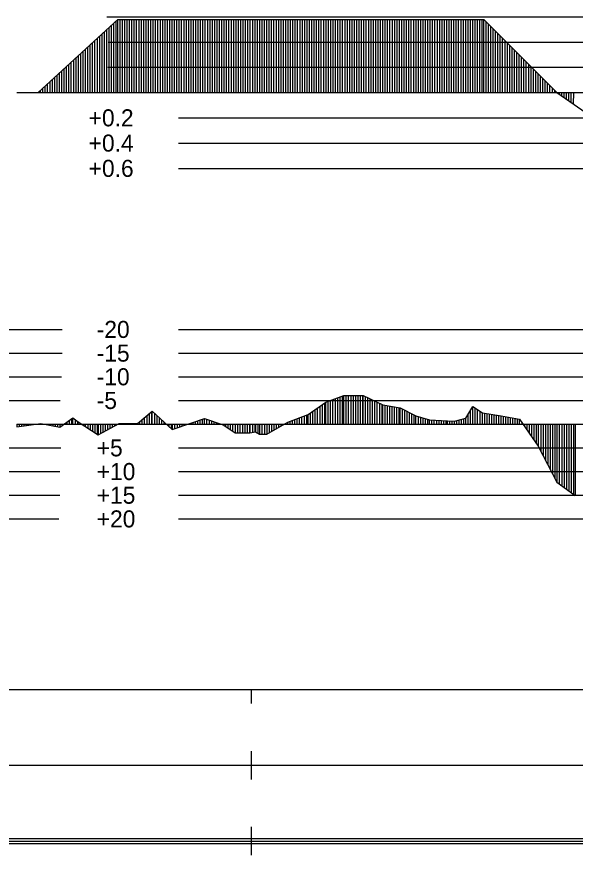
# Model space of a CAD drawing. Extents: x 2 to 10148, y 0 to 380.
# Drawn here: x 5974.9 to 6033.9, y 196.5 to 285 of the extents above; entities that cross this region are included whole.
import ezdxf

# ---------------------------------------------------------------- set-up
doc = ezdxf.new("R2010")
doc.units = 0
for name, color, linetype in [('POSUN_CARA', 7, 'Continuous'), ('POSUN_RASTR', 7, 'Continuous'), ('POSUN_TEXT', 7, 'Continuous'), ('RYCHL_RASTR', 7, 'Continuous'), ('ZRYCHL_CARA', 7, 'Continuous'), ('ZRYCHL_RASTR', 7, 'Continuous'), ('ZRYCHL_TEXT', 7, 'Continuous')]:
    doc.layers.add(name, color=color, linetype=linetype)

msp = doc.modelspace()

# ---------------------------------------------------------------- linework, layer by layer
at = {"layer": 'POSUN_CARA'}
for p, q in [((6005.681, 243.028), (6007.553, 244.332)), ((6007.553, 244.332), (6009.454, 245.017)), ((6007.553, 242), (6007.553, 244.332)), ((6007.803, 242), (6007.803, 244.422)), ((6008.053, 242), (6008.053, 244.513)), ((6008.303, 242), (6008.303, 244.603)), ((6008.553, 242), (6008.553, 244.693)), ((6008.803, 242), (6008.803, 244.783)), ((6009.053, 242), (6009.053, 244.873)), ((6009.303, 242), (6009.303, 244.963)), ((6009.454, 245.017), (6011.483, 245.04)), ((6009.454, 242), (6009.454, 245.017)), ((6009.704, 242), (6009.704, 245.02)), ((6009.954, 242), (6009.954, 245.023)), ((6010.204, 242), (6010.204, 245.026)), ((6010.454, 242), (6010.454, 245.029)), ((6010.704, 242), (6010.704, 245.031)), ((6010.954, 242), (6010.954, 245.034)), ((6011.204, 242), (6011.204, 245.037)), ((6011.454, 242), (6011.454, 245.04)), ((6011.483, 245.04), (6013.557, 244.052)), ((6011.483, 242), (6011.483, 245.04)), ((6011.733, 242), (6011.733, 244.921)), ((6011.983, 242), (6011.983, 244.802)), ((6012.233, 242), (6012.233, 244.683)), ((6012.483, 242), (6012.483, 244.564)), ((6012.733, 242), (6012.733, 244.445)), ((6012.983, 242), (6012.983, 244.325)), ((5987.664, 242.071), (5989.223, 243.382)), ((5989.223, 243.382), (5991.333, 241.449)), ((5989.223, 242), (5989.223, 243.382)), ((6006.181, 242), (6006.181, 243.376)), ((6006.431, 242), (6006.431, 243.551)), ((6006.681, 242), (6006.681, 243.725)), ((6006.931, 242), (6006.931, 243.899)), ((6007.181, 242), (6007.181, 244.073)), ((6007.431, 242), (6007.431, 244.247)), ((6013.233, 242), (6013.233, 244.206)), ((6013.483, 242), (6013.483, 244.087)), ((6013.557, 244.052), (6015.38, 243.712)), ((6013.557, 242), (6013.557, 244.052)), ((6013.807, 242), (6013.807, 244.005)), ((6014.057, 242), (6014.057, 243.959)), ((6014.307, 242), (6014.307, 243.912)), ((6014.557, 242), (6014.557, 243.865)), ((6014.807, 242), (6014.807, 243.819)), ((6015.057, 242), (6015.057, 243.772)), ((6015.307, 242), (6015.307, 243.726)), ((6015.38, 243.712), (6017.066, 242.873)), ((6015.38, 242), (6015.38, 243.712)), ((6015.63, 242), (6015.63, 243.588)), ((6015.88, 242), (6015.88, 243.463)), ((6022.338, 242.622), (6023.076, 243.864)), ((6022.838, 242), (6022.838, 243.464)), ((6023.076, 243.864), (6024.079, 243.186)), ((6023.076, 242), (6023.076, 243.864)), ((6023.326, 242), (6023.326, 243.695)), ((6023.576, 242), (6023.576, 243.526)), ((5979.471, 241.669), (5980.846, 242.66)), ((5980.721, 242), (5980.721, 242.57)), ((5980.846, 242.66), (5981.4, 242.24)), ((5980.846, 242), (5980.846, 242.66)), ((5988.164, 242), (5988.164, 242.492)), ((5988.414, 242), (5988.414, 242.702)), ((5988.664, 242), (5988.664, 242.912)), ((5988.914, 242), (5988.914, 243.122)), ((5989.164, 242), (5989.164, 243.332)), ((5989.473, 242), (5989.473, 243.153)), ((5989.723, 242), (5989.723, 242.924)), ((5989.973, 242), (5989.973, 242.695)), ((5993.282, 242.102), (5994.747, 242.587)), ((5994.532, 242), (5994.532, 242.516)), ((5994.747, 242.587), (5996.708, 241.919)), ((5994.747, 242), (5994.747, 242.587)), ((5994.997, 242), (5994.997, 242.502)), ((6003.527, 242.207), (6005.681, 243.028)), ((6004.277, 242), (6004.277, 242.493)), ((6004.527, 242), (6004.527, 242.588)), ((6004.777, 242), (6004.777, 242.684)), ((6005.027, 242), (6005.027, 242.779)), ((6005.277, 242), (6005.277, 242.874)), ((6005.527, 242), (6005.527, 242.97)), ((6005.681, 242), (6005.681, 243.028)), ((6005.931, 242), (6005.931, 243.202)), ((6016.13, 242), (6016.13, 243.339)), ((6016.38, 242), (6016.38, 243.215)), ((6016.63, 242), (6016.63, 243.09)), ((6016.88, 242), (6016.88, 242.966)), ((6017.066, 242.873), (6018.5, 242.442)), ((6017.066, 242), (6017.066, 242.873)), ((6017.316, 242), (6017.316, 242.798)), ((6017.566, 242), (6017.566, 242.723)), ((6017.816, 242), (6017.816, 242.648)), ((6018.066, 242), (6018.066, 242.573)), ((6018.316, 242), (6018.316, 242.497)), ((6021.129, 242.315), (6022.338, 242.622)), ((6021.879, 242), (6021.879, 242.505)), ((6022.129, 242), (6022.129, 242.569)), ((6022.338, 242), (6022.338, 242.622)), ((6022.588, 242), (6022.588, 243.043)), ((6023.826, 242), (6023.826, 243.357)), ((6024.076, 242), (6024.076, 243.188)), ((6024.079, 243.186), (6026.051, 242.892)), ((6024.079, 242), (6024.079, 243.186)), ((6024.329, 242), (6024.329, 243.149)), ((6024.579, 242), (6024.579, 243.112)), ((6024.829, 242), (6024.829, 243.074)), ((6025.079, 242), (6025.079, 243.037)), ((6025.329, 242), (6025.329, 243)), ((6025.579, 242), (6025.579, 242.963)), ((6025.829, 242), (6025.829, 242.925)), ((6026.051, 242.892), (6028.012, 242.526)), ((6026.051, 242), (6026.051, 242.892)), ((6026.301, 242), (6026.301, 242.846)), ((6026.551, 242), (6026.551, 242.799)), ((6026.801, 242), (6026.801, 242.752)), ((6027.051, 242), (6027.051, 242.706)), ((6027.301, 242), (6027.301, 242.659)), ((6027.551, 242), (6027.551, 242.612)), ((6027.801, 242), (6027.801, 242.566)), ((6028.012, 242.526), (6029.982, 239.66)), ((6028.012, 242), (6028.012, 242.526)), ((5974.91, 241.719), (5977.462, 242.078)), ((5974.91, 242), (5974.91, 241.719)), ((5975.16, 242), (5975.16, 241.754)), ((5975.41, 242), (5975.41, 241.789)), ((5975.66, 242), (5975.66, 241.824)), ((5975.91, 242), (5975.91, 241.86)), ((5976.16, 242), (5976.16, 241.895)), ((5976.41, 242), (5976.41, 241.93)), ((5976.66, 242), (5976.66, 241.965)), ((5976.91, 242), (5976.91, 242.001)), ((5977.16, 242), (5977.16, 242.036)), ((5977.41, 242), (5977.41, 242.071)), ((5977.462, 242.078), (5979.471, 241.669)), ((5977.462, 242), (5977.462, 242.078)), ((5977.712, 242), (5977.712, 242.027)), ((5977.962, 242), (5977.962, 241.977)), ((5978.212, 242), (5978.212, 241.926)), ((5978.462, 242), (5978.462, 241.875)), ((5978.712, 242), (5978.712, 241.824)), ((5978.962, 242), (5978.962, 241.773)), ((5979.212, 242), (5979.212, 241.722)), ((5979.462, 242), (5979.462, 241.671)), ((5979.471, 242), (5979.471, 241.669)), ((5979.721, 242), (5979.721, 241.85)), ((5979.971, 242), (5979.971, 242.03)), ((5980.221, 242), (5980.221, 242.21)), ((5980.471, 242), (5980.471, 242.39)), ((5981.096, 242), (5981.096, 242.47)), ((5981.346, 242), (5981.346, 242.281)), ((5981.4, 242.24), (5983.49, 240.872)), ((5981.4, 242), (5981.4, 242.24)), ((5981.65, 242), (5981.65, 242.077)), ((5981.9, 242), (5981.9, 241.913)), ((5982.15, 242), (5982.15, 241.749)), ((5982.4, 242), (5982.4, 241.586)), ((5982.65, 242), (5982.65, 241.422)), ((5982.9, 242), (5982.9, 241.258)), ((5983.15, 242), (5983.15, 241.095)), ((5983.4, 242), (5983.4, 240.931)), ((5983.49, 240.872), (5985.71, 242.068)), ((5983.49, 242), (5983.49, 240.872)), ((5983.74, 242), (5983.74, 241.006)), ((5983.99, 242), (5983.99, 241.141)), ((5984.24, 242), (5984.24, 241.276)), ((5984.49, 242), (5984.49, 241.411)), ((5984.74, 242), (5984.74, 241.545)), ((5984.99, 242), (5984.99, 241.68)), ((5985.24, 242), (5985.24, 241.815)), ((5985.49, 242), (5985.49, 241.95)), ((5985.71, 242.068), (5987.664, 242.071)), ((5985.71, 242), (5985.71, 242.068)), ((5985.96, 242), (5985.96, 242.068)), ((5986.21, 242), (5986.21, 242.069)), ((5986.46, 242), (5986.46, 242.069)), ((5986.71, 242), (5986.71, 242.07)), ((5986.96, 242), (5986.96, 242.07)), ((5987.21, 242), (5987.21, 242.07)), ((5987.46, 242), (5987.46, 242.071)), ((5987.664, 242), (5987.664, 242.071)), ((5987.914, 242), (5987.914, 242.281)), ((5990.223, 242), (5990.223, 242.466)), ((5990.473, 242), (5990.473, 242.237)), ((5990.723, 242), (5990.723, 242.008)), ((5990.973, 242), (5990.973, 241.779)), ((5991.223, 242), (5991.223, 241.55)), ((5991.333, 241.449), (5993.282, 242.102)), ((5991.333, 242), (5991.333, 241.449)), ((5991.583, 242), (5991.583, 241.533)), ((5991.833, 242), (5991.833, 241.617)), ((5992.083, 242), (5992.083, 241.7)), ((5992.333, 242), (5992.333, 241.784)), ((5992.583, 242), (5992.583, 241.868)), ((5992.833, 242), (5992.833, 241.952)), ((5993.083, 242), (5993.083, 242.035)), ((5993.282, 242), (5993.282, 242.102)), ((5993.532, 242), (5993.532, 242.185)), ((5993.782, 242), (5993.782, 242.267)), ((5994.032, 242), (5994.032, 242.35)), ((5994.282, 242), (5994.282, 242.433)), ((5995.247, 242), (5995.247, 242.416)), ((5995.497, 242), (5995.497, 242.331)), ((5995.747, 242), (5995.747, 242.246)), ((5995.997, 242), (5995.997, 242.161)), ((5996.247, 242), (5996.247, 242.076)), ((5996.497, 242), (5996.497, 241.991)), ((5996.708, 242), (5996.708, 241.919)), ((5996.708, 241.919), (5997.98, 241.082)), ((5996.958, 242), (5996.958, 241.755)), ((5997.208, 242), (5997.208, 241.59)), ((5997.458, 242), (5997.458, 241.425)), ((5997.708, 242), (5997.708, 241.261)), ((5997.958, 242), (5997.958, 241.096)), ((5997.98, 242), (5997.98, 241.082)), ((5998.23, 242), (5998.23, 241.081)), ((5998.48, 242), (5998.48, 241.08)), ((5998.73, 242), (5998.73, 241.079)), ((5998.98, 242), (5998.98, 241.078)), ((5999.23, 242), (5999.23, 241.077)), ((5999.48, 242), (5999.48, 241.076)), ((5999.538, 242), (5999.538, 241.075)), ((5999.788, 242), (5999.788, 241.121)), ((6000.038, 242), (6000.038, 241.166)), ((6000.132, 242), (6000.132, 241.183)), ((6000.382, 242), (6000.382, 241.049)), ((6000.555, 242), (6000.555, 240.955)), ((6000.805, 242), (6000.805, 240.957)), ((6001.055, 242), (6001.055, 240.959)), ((6001.304, 240.961), (6003.527, 242.207)), ((6001.304, 242), (6001.304, 240.961)), ((6001.554, 242), (6001.554, 241.101)), ((6001.804, 242), (6001.804, 241.241)), ((6002.054, 242), (6002.054, 241.382)), ((6002.304, 242), (6002.304, 241.522)), ((6002.554, 242), (6002.554, 241.662)), ((6002.804, 242), (6002.804, 241.802)), ((6003.054, 242), (6003.054, 241.942)), ((6003.304, 242), (6003.304, 242.082)), ((6003.527, 242), (6003.527, 242.207)), ((6003.777, 242), (6003.777, 242.302)), ((6004.027, 242), (6004.027, 242.398)), ((6018.5, 242.442), (6020.383, 242.358)), ((6018.5, 242), (6018.5, 242.442)), ((6018.75, 242), (6018.75, 242.431)), ((6019, 242), (6019, 242.42)), ((6019.25, 242), (6019.25, 242.409)), ((6019.5, 242), (6019.5, 242.398)), ((6019.75, 242), (6019.75, 242.386)), ((6020, 242), (6020, 242.375)), ((6020.25, 242), (6020.25, 242.364)), ((6020.383, 242.358), (6021.129, 242.315)), ((6020.383, 242), (6020.383, 242.358)), ((6020.633, 242), (6020.633, 242.344)), ((6020.883, 242), (6020.883, 242.329)), ((6021.129, 242), (6021.129, 242.315)), ((6021.379, 242), (6021.379, 242.378)), ((6021.629, 242), (6021.629, 242.442)), ((6028.262, 242), (6028.263, 242.162)), ((6028.512, 242), (6028.512, 241.799)), ((6028.762, 242), (6028.757, 241.443)), ((6029.012, 242), (6029.012, 241.072)), ((6029.262, 242), (6029.262, 240.708)), ((6029.512, 242), (6029.512, 240.344)), ((6029.762, 242), (6029.762, 239.981)), ((6029.982, 242), (6029.982, 239.66)), ((6030.232, 242), (6030.232, 239.182)), ((6030.482, 242), (6030.481, 238.704)), ((6030.732, 242), (6030.733, 238.223)), ((6030.982, 242), (6030.981, 237.747)), ((6031.232, 242), (6031.232, 237.266)), ((6031.482, 242), (6031.482, 236.788)), ((6031.732, 242), (6031.732, 236.309)), ((6031.95, 242), (6031.95, 235.892)), ((6032.2, 242), (6032.2, 235.71)), ((6032.45, 242), (6032.449, 235.528)), ((6032.7, 242), (6032.699, 235.347)), ((6032.95, 242), (6032.95, 235.164)), ((6033.2, 242), (6033.2, 234.983)), ((6033.45, 242), (6033.451, 234.801)), ((6033.7, 242), (6033.7, 234.619)), ((6033.882, 242), (6033.882, 234.487)), ((5997.98, 241.082), (5999.538, 241.075)), ((5999.538, 241.075), (6000.132, 241.183)), ((6000.132, 241.183), (6000.555, 240.955)), ((6000.555, 240.955), (6001.304, 240.961)), ((6029.982, 239.66), (6031.95, 235.892)), ((6031.95, 235.892), (6033.882, 234.487))]:
    msp.add_line(p, q, dxfattribs=at)
at = {"layer": 'POSUN_RASTR'}
for p, q in [((5782, 252), (5979.708, 252)), ((5992, 252), (6188, 252)), ((5782, 249.5), (5979.708, 249.5)), ((5992, 249.5), (6188, 249.5)), ((5782, 247), (5979.62, 247)), ((5992, 247), (6188, 247)), ((5782, 244.5), (5979.489, 244.5)), ((5992, 244.5), (6188, 244.5)), ((5974.91, 242), (6872.958, 242)), ((5782, 239.5), (5979.577, 239.5)), ((5992, 239.5), (6188, 239.5)), ((5782, 237), (5979.445, 237)), ((5992, 237), (6188, 237)), ((5782, 234.5), (5979.445, 234.5)), ((5992, 234.5), (6188, 234.5)), ((5782, 232), (5979.357, 232)), ((5992, 232), (6188, 232))]:
    msp.add_line(p, q, dxfattribs=at)
at = {"layer": 'RYCHL_RASTR'}
for p, q in [((5971.058, 214), (6871.344, 214)), ((5999.687, 212.5), (5999.687, 214)), ((5999.687, 204.5), (5999.687, 207.5)), ((5971.085, 206), (6871.33, 206)), ((5999.687, 196.5), (5999.687, 199.5)), ((5971.287, 198.25), (6871.33, 198.25)), ((5971.287, 198), (6871.33, 198)), ((5971.307, 197.75), (6871.33, 197.75))]:
    msp.add_line(p, q, dxfattribs=at)
at = {"layer": 'ZRYCHL_CARA'}
for p, q in [((5977.171, 277), (5985.571, 284.697)), ((5984.921, 277), (5984.921, 284.102)), ((5985.171, 277), (5985.171, 284.331)), ((5985.421, 277), (5985.421, 284.56)), ((5985.571, 277), (5985.571, 284.697)), ((5985.571, 284.697), (6024.216, 284.697)), ((5985.821, 277), (5985.821, 284.697)), ((5986.071, 277), (5986.071, 284.697)), ((5986.321, 277), (5986.321, 284.697)), ((5986.571, 277), (5986.571, 284.697)), ((5986.821, 277), (5986.821, 284.697)), ((5987.071, 277), (5987.071, 284.697)), ((5987.321, 277), (5987.321, 284.697)), ((5987.571, 277), (5987.571, 284.697)), ((5987.821, 277), (5987.821, 284.697)), ((5988.071, 277), (5988.071, 284.697)), ((5988.321, 277), (5988.321, 284.697)), ((5988.571, 277), (5988.571, 284.697)), ((5988.821, 277), (5988.821, 284.697)), ((5989.071, 277), (5989.071, 284.697)), ((5989.321, 277), (5989.321, 284.697)), ((5989.571, 277), (5989.571, 284.697)), ((5989.821, 277), (5989.821, 284.697)), ((5990.071, 277), (5990.071, 284.697)), ((5990.321, 277), (5990.321, 284.697)), ((5990.571, 277), (5990.571, 284.697)), ((5990.821, 277), (5990.821, 284.697)), ((5991.071, 277), (5991.071, 284.697)), ((5991.321, 277), (5991.321, 284.697)), ((5991.571, 277), (5991.571, 284.697)), ((5991.821, 277), (5991.821, 284.697)), ((5992.071, 277), (5992.071, 284.697)), ((5992.321, 277), (5992.321, 284.697)), ((5992.571, 277), (5992.571, 284.697)), ((5992.821, 277), (5992.821, 284.697)), ((5993.071, 277), (5993.071, 284.697)), ((5993.321, 277), (5993.321, 284.697)), ((5993.571, 277), (5993.571, 284.697)), ((5993.821, 277), (5993.821, 284.697)), ((5994.071, 277), (5994.071, 284.697)), ((5994.321, 277), (5994.321, 284.697)), ((5994.571, 277), (5994.571, 284.697)), ((5994.821, 277), (5994.821, 284.697)), ((5995.071, 277), (5995.071, 284.697)), ((5995.321, 277), (5995.321, 284.697)), ((5995.571, 277), (5995.571, 284.697)), ((5995.821, 277), (5995.821, 284.697)), ((5996.071, 277), (5996.071, 284.697)), ((5996.321, 277), (5996.321, 284.697)), ((5996.571, 277), (5996.571, 284.697)), ((5996.821, 277), (5996.821, 284.697)), ((5997.071, 277), (5997.071, 284.697)), ((5997.321, 277), (5997.321, 284.697)), ((5997.571, 277), (5997.571, 284.697)), ((5997.821, 277), (5997.821, 284.697)), ((5998.071, 277), (5998.071, 284.697)), ((5998.321, 277), (5998.321, 284.697)), ((5998.571, 277), (5998.571, 284.697)), ((5998.821, 277), (5998.821, 284.697)), ((5999.071, 277), (5999.071, 284.697)), ((5999.321, 277), (5999.321, 284.697)), ((5999.571, 277), (5999.571, 284.697)), ((5999.821, 277), (5999.821, 284.697)), ((6000.071, 277), (6000.071, 284.697)), ((6000.321, 277), (6000.321, 284.697)), ((6000.571, 277), (6000.571, 284.697)), ((6000.821, 277), (6000.821, 284.697)), ((6001.071, 277), (6001.071, 284.697)), ((6001.321, 277), (6001.321, 284.697)), ((6001.571, 277), (6001.571, 284.697)), ((6001.821, 277), (6001.821, 284.697)), ((6002.071, 277), (6002.071, 284.697)), ((6002.321, 277), (6002.321, 284.697)), ((6002.571, 277), (6002.571, 284.697)), ((6002.821, 277), (6002.821, 284.697)), ((6003.071, 277), (6003.071, 284.697)), ((6003.321, 277), (6003.321, 284.697)), ((6003.571, 277), (6003.571, 284.697)), ((6003.821, 277), (6003.821, 284.697)), ((6004.071, 277), (6004.071, 284.697)), ((6004.321, 277), (6004.321, 284.697)), ((6004.571, 277), (6004.571, 284.697)), ((6004.821, 277), (6004.821, 284.697)), ((6005.071, 277), (6005.071, 284.697)), ((6005.321, 277), (6005.321, 284.697)), ((6005.571, 277), (6005.571, 284.697)), ((6005.821, 277), (6005.821, 284.697)), ((6006.071, 277), (6006.071, 284.697)), ((6006.321, 277), (6006.321, 284.697)), ((6006.571, 277), (6006.571, 284.697)), ((6006.821, 277), (6006.821, 284.697)), ((6007.071, 277), (6007.071, 284.697)), ((6007.321, 277), (6007.321, 284.697)), ((6007.571, 277), (6007.571, 284.697)), ((6007.821, 277), (6007.821, 284.697)), ((6008.071, 277), (6008.071, 284.697)), ((6008.321, 277), (6008.321, 284.697)), ((6008.571, 277), (6008.571, 284.697)), ((6008.821, 277), (6008.821, 284.697)), ((6009.071, 277), (6009.071, 284.697)), ((6009.321, 277), (6009.321, 284.697)), ((6009.571, 277), (6009.571, 284.697)), ((6009.821, 277), (6009.821, 284.697)), ((6010.071, 277), (6010.071, 284.697)), ((6010.321, 277), (6010.321, 284.697)), ((6010.571, 277), (6010.571, 284.697)), ((6010.821, 277), (6010.821, 284.697)), ((6011.071, 277), (6011.071, 284.697)), ((6011.321, 277), (6011.321, 284.697)), ((6011.571, 277), (6011.571, 284.697)), ((6011.821, 277), (6011.821, 284.697)), ((6012.071, 277), (6012.071, 284.697)), ((6012.321, 277), (6012.321, 284.697)), ((6012.571, 277), (6012.571, 284.697)), ((6012.821, 277), (6012.821, 284.697)), ((6013.071, 277), (6013.071, 284.697)), ((6013.321, 277), (6013.321, 284.697)), ((6013.571, 277), (6013.571, 284.697)), ((6013.821, 277), (6013.821, 284.697)), ((6014.071, 277), (6014.071, 284.697)), ((6014.321, 277), (6014.321, 284.697)), ((6014.571, 277), (6014.571, 284.697)), ((6014.821, 277), (6014.821, 284.697)), ((6015.071, 277), (6015.071, 284.697)), ((6015.321, 277), (6015.321, 284.697)), ((6015.571, 277), (6015.571, 284.697)), ((6015.821, 277), (6015.821, 284.697)), ((6016.071, 277), (6016.071, 284.697)), ((6016.321, 277), (6016.321, 284.697)), ((6016.571, 277), (6016.571, 284.697)), ((6016.821, 277), (6016.821, 284.697)), ((6017.071, 277), (6017.071, 284.697)), ((6017.321, 277), (6017.321, 284.697)), ((6017.571, 277), (6017.571, 284.697)), ((6017.821, 277), (6017.821, 284.697)), ((6018.071, 277), (6018.071, 284.697)), ((6018.321, 277), (6018.321, 284.697)), ((6018.571, 277), (6018.571, 284.697)), ((6018.821, 277), (6018.821, 284.697)), ((6019.071, 277), (6019.071, 284.697)), ((6019.321, 277), (6019.321, 284.697)), ((6019.571, 277), (6019.571, 284.697)), ((6019.821, 277), (6019.821, 284.697)), ((6020.071, 277), (6020.071, 284.697)), ((6020.321, 277), (6020.321, 284.697)), ((6020.571, 277), (6020.571, 284.697)), ((6020.821, 277), (6020.821, 284.697)), ((6021.071, 277), (6021.071, 284.697)), ((6021.321, 277), (6021.321, 284.697)), ((6021.571, 277), (6021.571, 284.697)), ((6021.821, 277), (6021.821, 284.697)), ((6022.071, 277), (6022.071, 284.697)), ((6022.321, 277), (6022.321, 284.697)), ((6022.571, 277), (6022.571, 284.697)), ((6022.821, 277), (6022.821, 284.697)), ((6023.071, 277), (6023.071, 284.697)), ((6023.321, 277), (6023.321, 284.697)), ((6023.571, 277), (6023.571, 284.697)), ((6023.821, 277), (6023.821, 284.697)), ((6024.071, 277), (6024.071, 284.697)), ((6024.216, 277), (6024.216, 284.697)), ((6024.216, 284.697), (6031.931, 277)), ((6024.466, 277), (6024.466, 284.448)), ((6024.716, 277), (6024.716, 284.199)), ((5984.171, 277), (5984.171, 283.415)), ((5984.421, 277), (5984.421, 283.644)), ((5984.671, 277), (5984.671, 283.873)), ((6024.966, 277), (6024.966, 283.949)), ((6025.216, 277), (6025.216, 283.7)), ((6025.466, 277), (6025.466, 283.45)), ((6025.716, 277), (6025.716, 283.201)), ((5983.171, 277), (5983.171, 282.498)), ((5983.421, 277), (5983.421, 282.727)), ((5983.671, 277), (5983.671, 282.956)), ((5983.921, 277), (5983.921, 283.185)), ((6025.966, 277), (6025.966, 282.951)), ((6026.216, 277), (6026.216, 282.702)), ((6026.466, 277), (6026.466, 282.452)), ((5982.171, 277), (5982.171, 281.582)), ((5982.421, 277), (5982.421, 281.811)), ((5982.671, 277), (5982.671, 282.04)), ((5982.921, 277), (5982.921, 282.269)), ((6026.716, 277), (6026.716, 282.203)), ((6026.966, 277), (6026.966, 281.953)), ((6027.216, 277), (6027.216, 281.704)), ((6027.466, 277), (6027.466, 281.455)), ((5981.171, 277), (5981.171, 280.665)), ((5981.421, 277), (5981.421, 280.895)), ((5981.671, 277), (5981.671, 281.124)), ((5981.921, 277), (5981.921, 281.353)), ((6027.716, 277), (6027.716, 281.205)), ((6027.966, 277), (6027.966, 280.956)), ((6028.216, 277), (6028.216, 280.706)), ((5980.171, 277), (5980.171, 279.749)), ((5980.421, 277), (5980.421, 279.978)), ((5980.671, 277), (5980.671, 280.207)), ((5980.921, 277), (5980.921, 280.436)), ((6028.466, 277), (6028.466, 280.457)), ((6028.716, 277), (6028.716, 280.207)), ((6028.966, 277), (6028.966, 279.958)), ((6029.216, 277), (6029.216, 279.708)), ((5979.171, 277), (5979.171, 278.833)), ((5979.421, 277), (5979.421, 279.062)), ((5979.671, 277), (5979.671, 279.291)), ((5979.921, 277), (5979.921, 279.52)), ((6029.466, 277), (6029.466, 279.459)), ((6029.716, 277), (6029.716, 279.21)), ((6029.966, 277), (6029.966, 278.96)), ((5978.171, 277), (5978.171, 277.916)), ((5978.421, 277), (5978.421, 278.145)), ((5978.671, 277), (5978.671, 278.375)), ((5978.921, 277), (5978.921, 278.604)), ((6030.216, 277), (6030.216, 278.711)), ((6030.466, 277), (6030.466, 278.461)), ((6030.716, 277), (6030.716, 278.212)), ((6030.966, 277), (6030.966, 277.962)), ((5977.421, 277), (5977.421, 277.229)), ((5977.671, 277), (5977.671, 277.458)), ((5977.921, 277), (5977.921, 277.687)), ((6031.216, 277), (6031.216, 277.713)), ((6031.466, 277), (6031.466, 277.463)), ((6031.716, 277), (6031.716, 277.214)), ((5974.91, 277), (6872.958, 277)), ((6031.931, 277), (6039.586, 271.709)), ((6032.181, 277), (6032.181, 276.829)), ((6032.431, 277), (6032.432, 276.653)), ((6032.681, 277), (6032.68, 276.482)), ((6032.931, 277), (6032.929, 276.31)), ((6033.181, 277), (6033.182, 276.135)), ((6033.431, 277), (6033.432, 275.963)), ((6033.681, 277), (6033.68, 275.791))]:
    msp.add_line(p, q, dxfattribs=at)
at = {"layer": 'ZRYCHL_RASTR'}
for p, q in [((5984.421, 285), (6188, 285)), ((5984.545, 282.333), (6188, 282.333)), ((5984.525, 279.667), (6188, 279.667)), ((5992, 274.333), (6188, 274.333)), ((5992, 271.667), (6188, 271.667)), ((5992, 269), (6188, 269))]:
    msp.add_line(p, q, dxfattribs=at)

# ---------------------------------------------------------------- texts
at = {"layer": 'POSUN_TEXT'}
for s, p in [('-20', (5983.352, 251.1)), ('-15', (5983.352, 248.6)), ('-10', (5983.352, 246.1)), ('-5', (5983.352, 243.6)), ('+5', (5983.352, 238.6)), ('+10', (5983.352, 236.1)), ('+15', (5983.352, 233.6)), ('+20', (5983.352, 231.1))]:
    msp.add_text(s, height=1.8, dxfattribs=at).set_placement(p)
at = {"layer": 'ZRYCHL_TEXT'}
for s, p in [('+0.2', (5982.5, 273.433)), ('+0.4', (5982.5, 270.767)), ('+0.6', (5982.5, 268.1))]:
    msp.add_text(s, height=1.8, dxfattribs=at).set_placement(p)

doc.saveas('drawing.dxf')
